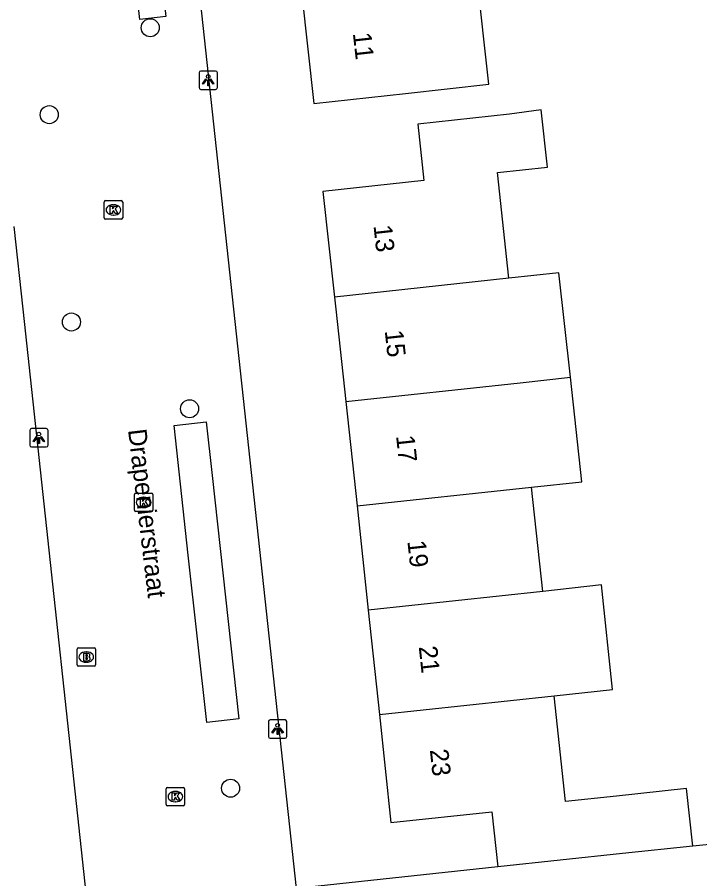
# Model space of a CAD drawing. Extents: x 160026 to 161302, y 384757 to 385701.
# Drawn here: x 161101.7 to 161138.72, y 384969.11 to 385015.84 of the extents above; entities that cross this region are included whole.
import ezdxf

# ---------------------------------------------------------------- set-up
doc = ezdxf.new("R2010")
doc.units = 0
for name, color, linetype in [('IMGEO_Boom', 7, 'Continuous'), ('IMGEO_Brandkraan', 7, 'Continuous'), ('IMGEO_Kolk', 7, 'Continuous'), ('IMGEO_Lichtpunt', 7, 'Continuous'), ('IMGEO_Muur', 7, 'Continuous'), ('IMGEO_Openbare_ruimte_label', 7, 'Continuous'), ('IMGEO_Pand', 7, 'Continuous'), ('IMGEO_Pand_nummerreeks', 7, 'Continuous'), ('IMGEO_Rijbaan_lokaal_open', 7, 'Continuous')]:
    doc.layers.add(name, color=color, linetype=linetype)

msp = doc.modelspace()

# ---------------------------------------------------------------- linework, layer by layer
at = {"layer": 'IMGEO_Boom'}
for centre in [(161108.911, 385015.274), (161103.436, 385010.558), (161104.636, 384999.313), (161111.045, 384994.605), (161113.269, 384974.025)]:
    msp.add_circle(centre, 0.489, dxfattribs=at)
at = {"layer": 'IMGEO_Brandkraan'}
for p, q in [((161104.941, 384980.712), (161104.941, 384981.564)), ((161105.016, 384981.638), (161105.868, 384981.638)), ((161105.429, 384981.418), (161105.454, 384981.418)), ((161105.942, 384981.564), (161105.942, 384980.712)), ((161105.868, 384980.638), (161105.016, 384980.638)), ((161105.452, 384980.858), (161105.427, 384980.858))]:
    msp.add_line(p, q, dxfattribs=at)
for points in [[(161104.941, 384980.712), (161104.941, 384981.564)], [(161105.016, 384981.638), (161105.868, 384981.638)], [(161105.942, 384981.564), (161105.942, 384980.712)], [(161105.289, 384981.338), (161105.289, 384980.938), (161105.502, 384980.938)], [(161105.52, 384981.338), (161105.289, 384981.338)], [(161105.468, 384981.257), (161105.414, 384981.257), (161105.414, 384981.181)], [(161105.414, 384981.181), (161105.467, 384981.181)], [(161105.476, 384981.105), (161105.414, 384981.105), (161105.414, 384981.024)], [(161105.414, 384981.024), (161105.476, 384981.024)], [(161105.868, 384980.638), (161105.016, 384980.638)]]:
    msp.add_lwpolyline(points, dxfattribs=at)
for centre, radius, start, end in [((161105.018, 384981.562), 0.0765, 91.552, 178.448), ((161105.018, 384981.562), 0.0765, 91.552, 178.448), ((161105.866, 384981.562), 0.0765, 1.552, 88.448), ((161105.866, 384981.562), 0.0765, 1.552, 88.448), ((161105.469, 384981.219), 0.0379, 267.8285, 90.9355), ((161105.477, 384981.064), 0.0404, 269.8759, 90.5077), ((161105.508, 384981.189), 0.251, 268.6676, 293.5347), ((161105.524, 384981.193), 0.145, 59.4692, 91.5367), ((161105.549, 384981.24), 0.0922, 285.5137, 58.1501), ((161105.554, 384981.048), 0.105, 301.3115, 78.989), ((161105.018, 384980.714), 0.0765, 181.552, 268.448), ((161105.018, 384980.714), 0.0765, 181.552, 268.448), ((161105.866, 384980.714), 0.0765, 271.552, 358.448), ((161105.866, 384980.714), 0.0765, 271.552, 358.448)]:
    msp.add_arc(centre, radius, start, end, dxfattribs=at)
for centre, major_axis, ratio, start_param, end_param in [((161105.428, 384981.138), (-0.387, 0.002), 0.722429, 4.712389, 7.853982), ((161105.453, 384981.138), (-0.39, 0.002), 0.717154, 1.570796, 4.712389)]:
    msp.add_ellipse(centre, major_axis=major_axis, ratio=ratio, start_param=start_param, end_param=end_param, dxfattribs=at)
at = {"layer": 'IMGEO_Kolk'}
for p, q in [((161106.417, 385004.969), (161106.417, 385005.821)), ((161106.492, 385005.895), (161107.344, 385005.895)), ((161106.905, 385005.675), (161106.93, 385005.675)), ((161107.418, 385005.821), (161107.418, 385004.969)), ((161107.344, 385004.895), (161106.492, 385004.895)), ((161106.928, 385005.115), (161106.903, 385005.115)), ((161108.055, 384989.1), (161108.055, 384989.952)), ((161108.13, 384990.026), (161108.982, 384990.026)), ((161108.543, 384989.806), (161108.568, 384989.806)), ((161109.056, 384989.952), (161109.056, 384989.1)), ((161108.982, 384989.026), (161108.13, 384989.026)), ((161108.566, 384989.246), (161108.541, 384989.246)), ((161109.779, 384973.143), (161109.779, 384973.995)), ((161109.854, 384974.069), (161110.706, 384974.069)), ((161110.78, 384973.995), (161110.78, 384973.143)), ((161110.267, 384973.849), (161110.292, 384973.849)), ((161110.706, 384973.069), (161109.854, 384973.069)), ((161110.29, 384973.289), (161110.265, 384973.289))]:
    msp.add_line(p, q, dxfattribs=at)
for points in [[(161106.417, 385004.969), (161106.417, 385005.821)], [(161106.492, 385005.895), (161107.344, 385005.895)], [(161107.418, 385005.821), (161107.418, 385004.969)], [(161106.738, 385005.595), (161106.861, 385005.595), (161106.861, 385005.444), (161106.991, 385005.595), (161107.155, 385005.595), (161107.009, 385005.444), (161107.162, 385005.195), (161107.01, 385005.195), (161106.925, 385005.359), (161106.861, 385005.292), (161106.861, 385005.195), (161106.738, 385005.195), (161106.738, 385005.595)], [(161107.344, 385004.895), (161106.492, 385004.895)], [(161108.055, 384989.1), (161108.055, 384989.952)], [(161108.13, 384990.026), (161108.982, 384990.026)], [(161109.056, 384989.952), (161109.056, 384989.1)], [(161108.376, 384989.726), (161108.499, 384989.726), (161108.499, 384989.575), (161108.629, 384989.726), (161108.793, 384989.726), (161108.647, 384989.575), (161108.8, 384989.326), (161108.648, 384989.326), (161108.563, 384989.49), (161108.499, 384989.423), (161108.499, 384989.326), (161108.376, 384989.326), (161108.376, 384989.726)], [(161108.982, 384989.026), (161108.13, 384989.026)], [(161109.779, 384973.143), (161109.779, 384973.995)], [(161109.854, 384974.069), (161110.706, 384974.069)], [(161110.78, 384973.995), (161110.78, 384973.143)], [(161110.1, 384973.769), (161110.223, 384973.769), (161110.223, 384973.618), (161110.353, 384973.769), (161110.517, 384973.769), (161110.371, 384973.618), (161110.524, 384973.369), (161110.372, 384973.369), (161110.287, 384973.533), (161110.223, 384973.466), (161110.223, 384973.369), (161110.1, 384973.369), (161110.1, 384973.769)], [(161110.706, 384973.069), (161109.854, 384973.069)]]:
    msp.add_lwpolyline(points, dxfattribs=at)
for centre, start, end in [((161106.494, 385005.819), 91.552, 178.448), ((161106.494, 385005.819), 91.552, 178.448), ((161107.342, 385005.819), 1.552, 88.448), ((161107.342, 385005.819), 1.552, 88.448), ((161106.494, 385004.971), 181.552, 268.448), ((161106.494, 385004.971), 181.552, 268.448), ((161107.342, 385004.971), 271.552, 358.448), ((161107.342, 385004.971), 271.552, 358.448), ((161108.132, 384989.95), 91.552, 178.448), ((161108.132, 384989.95), 91.552, 178.448), ((161108.98, 384989.95), 1.552, 88.448), ((161108.98, 384989.95), 1.552, 88.448), ((161108.132, 384989.102), 181.552, 268.448), ((161108.132, 384989.102), 181.552, 268.448), ((161108.98, 384989.102), 271.552, 358.448), ((161108.98, 384989.102), 271.552, 358.448), ((161109.856, 384973.993), 91.552, 178.448), ((161109.856, 384973.993), 91.552, 178.448), ((161110.704, 384973.993), 1.552, 88.448), ((161110.704, 384973.993), 1.552, 88.448), ((161109.856, 384973.145), 181.552, 268.448), ((161109.856, 384973.145), 181.552, 268.448), ((161110.704, 384973.145), 271.552, 358.448), ((161110.704, 384973.145), 271.552, 358.448)]:
    msp.add_arc(centre, 0.0765, start, end, dxfattribs=at)
for centre, major_axis, ratio, start_param, end_param in [((161106.904, 385005.395), (-0.387, 0.002), 0.722429, 4.712389, 7.853982), ((161106.929, 385005.395), (-0.39, 0.002), 0.717154, 1.570796, 4.712389), ((161108.542, 384989.526), (-0.387, 0.002), 0.722429, 4.712389, 7.853982), ((161108.567, 384989.526), (-0.39, 0.002), 0.717154, 1.570796, 4.712389), ((161110.266, 384973.569), (-0.387, 0.002), 0.722429, 4.712389, 7.853982), ((161110.291, 384973.569), (-0.39, 0.002), 0.717154, 1.570796, 4.712389)]:
    msp.add_ellipse(centre, major_axis=major_axis, ratio=ratio, start_param=start_param, end_param=end_param, dxfattribs=at)
at = {"layer": 'IMGEO_Lichtpunt'}
for p, q in [((161111.56, 385012.832), (161111.56, 385012.025)), ((161111.56, 385012.832), (161111.56, 385012.025)), ((161112.462, 385012.927), (161111.654, 385012.927)), ((161112.462, 385012.927), (161111.654, 385012.927)), ((161112.556, 385012.025), (161112.556, 385012.832)), ((161112.556, 385012.025), (161112.556, 385012.832)), ((161111.654, 385011.931), (161112.462, 385011.931)), ((161111.654, 385011.931), (161112.462, 385011.931)), ((161103.276, 384993.53), (161102.468, 384993.53)), ((161103.276, 384993.53), (161102.468, 384993.53)), ((161102.374, 384993.435), (161102.374, 384992.628)), ((161102.374, 384993.435), (161102.374, 384992.628)), ((161103.37, 384992.628), (161103.37, 384993.435)), ((161103.37, 384992.628), (161103.37, 384993.435)), ((161102.468, 384992.534), (161103.276, 384992.534)), ((161102.468, 384992.534), (161103.276, 384992.534)), ((161115.324, 384977.638), (161115.324, 384976.831)), ((161115.324, 384977.638), (161115.324, 384976.831)), ((161116.226, 384977.733), (161115.418, 384977.733)), ((161116.226, 384977.733), (161115.418, 384977.733)), ((161116.32, 384976.831), (161116.32, 384977.638)), ((161116.32, 384976.831), (161116.32, 384977.638)), ((161115.418, 384976.737), (161116.226, 384976.737)), ((161115.418, 384976.737), (161116.226, 384976.737))]:
    msp.add_line(p, q, dxfattribs=at)
for points in [[(161111.934, 385012.496), (161111.973, 385012.468), (161111.785, 385012.206), (161111.747, 385012.233), (161111.934, 385012.496)], [(161112.036, 385012.448), (161112.083, 385012.448), (161112.083, 385012.126), (161112.036, 385012.126), (161112.036, 385012.448)], [(161112.146, 385012.468), (161112.184, 385012.495), (161112.371, 385012.233), (161112.332, 385012.205), (161112.146, 385012.468)], [(161102.748, 384993.099), (161102.787, 384993.071), (161102.599, 384992.809), (161102.561, 384992.836), (161102.748, 384993.099)], [(161102.85, 384993.051), (161102.897, 384993.051), (161102.897, 384992.729), (161102.85, 384992.729), (161102.85, 384993.051)], [(161102.96, 384993.071), (161102.998, 384993.098), (161103.185, 384992.836), (161103.146, 384992.808), (161102.96, 384993.071)], [(161115.698, 384977.302), (161115.737, 384977.274), (161115.549, 384977.012), (161115.511, 384977.039), (161115.698, 384977.302)], [(161115.8, 384977.254), (161115.847, 384977.254), (161115.847, 384976.932), (161115.8, 384976.932), (161115.8, 384977.254)], [(161115.91, 384977.274), (161115.948, 384977.301), (161116.135, 384977.039), (161116.096, 384977.011), (161115.91, 384977.274)]]:
    msp.add_lwpolyline(points, dxfattribs=at)
for centre in [(161112.059, 385012.63), (161102.873, 384993.233), (161115.823, 384977.436)]:
    msp.add_circle(centre, 0.0994, dxfattribs=at)
for centre, start, end in [((161111.654, 385012.832), 90, 180), ((161111.654, 385012.832), 90, 180), ((161112.462, 385012.832), 0, 90), ((161112.462, 385012.832), 0, 90), ((161111.654, 385012.025), 180, 270), ((161111.654, 385012.025), 180, 270), ((161112.462, 385012.025), 270, 0), ((161112.462, 385012.025), 270, 360), ((161102.468, 384993.435), 90, 180), ((161102.468, 384993.435), 90, 180), ((161103.276, 384993.435), 0, 90), ((161103.276, 384993.435), 0, 90), ((161102.468, 384992.628), 180, 270), ((161102.468, 384992.628), 180, 270), ((161103.276, 384992.628), 270, 0), ((161103.276, 384992.628), 270, 360), ((161115.418, 384977.638), 90, 180), ((161115.418, 384977.638), 90, 180), ((161116.226, 384977.638), 0, 90), ((161116.226, 384977.638), 0, 90), ((161115.418, 384976.831), 180, 270), ((161115.418, 384976.831), 180, 270), ((161116.226, 384976.831), 270, 0), ((161116.226, 384976.831), 270, 360)]:
    msp.add_arc(centre, 0.0946, start, end, dxfattribs=at)
at = {"layer": 'IMGEO_Muur'}
msp.add_lwpolyline([(161145.755, 384971.62), (161138.341, 384970.886)], dxfattribs=at)
at = {"layer": 'IMGEO_Pand'}
for points in [[(161117.135, 385017.074), (161117.79, 385011.158), (161122.76, 385011.708), (161127.283, 385012.208), (161126.631, 385018.105)], [(161128.367, 385001.692), (161127.745, 385007.423), (161130.463, 385007.717), (161130.127, 385010.822), (161128.394, 385010.577), (161123.422, 385010.039), (161123.753, 385006.983), (161118.285, 385006.392), (161118.914, 385000.664)], [(161131.703, 384996.314), (161131.086, 385001.988), (161128.367, 385001.692)], [(161128.367, 385001.692), (161118.914, 385000.664)], [(161118.914, 385000.664), (161118.987, 385000), (161119.523, 384994.999)], [(161119.523, 384994.999), (161128.982, 384996.02), (161131.703, 384996.314)], [(161129.596, 384990.361), (161132.32, 384990.64), (161131.703, 384996.314)], [(161119.523, 384994.999), (161120.13, 384989.339)], [(161120.13, 384989.339), (161129.596, 384990.361)], [(161130.211, 384984.69), (161129.596, 384990.361)], [(161120.13, 384989.339), (161120.737, 384983.674)], [(161130.211, 384984.69), (161120.737, 384983.674)], [(161130.825, 384979.031), (161133.997, 384979.372), (161133.386, 384985.059), (161130.211, 384984.69)], [(161120.737, 384983.674), (161121.344, 384978.013)], [(161121.344, 384978.013), (161130.825, 384979.031)], [(161138.341, 384970.886), (161138.007, 384974.005), (161134.206, 384973.597), (161131.447, 384973.301), (161130.825, 384979.031)], [(161121.344, 384978.013), (161121.971, 384972.163), (161127.439, 384972.75), (161127.761, 384969.751)], [(161138.341, 384970.886), (161134.541, 384970.478), (161127.761, 384969.751)]]:
    msp.add_lwpolyline(points, dxfattribs=at)
at = {"layer": 'IMGEO_Rijbaan_lokaal_open'}
for points in [[(161127.761, 384969.751), (161116.852, 384968.591), (161113.456, 385000), (161109.62, 385035.48), (161113.048, 385035.872), (161112.224, 385043.677), (161111.941, 385046.354)], [(161106.452, 385032.874), (161107.879, 385033.029), (161108.2, 385030.116), (161109.768, 385015.877), (161108.341, 385015.723), (161107.227, 385025.839), (161106.452, 385032.874)], [(161091.35, 384961.045), (161095.439, 384960.866), (161106.129, 384961.966), (161102.011, 385000), (161101.524, 385004.5)], [(161111.949, 384993.892), (161112.268, 384990.99), (161113.722, 384977.78), (161111.979, 384977.588), (161110.979, 384986.668), (161110.204, 384993.703), (161111.949, 384993.892)], [(161145.755, 384971.62), (161138.341, 384970.886)]]:
    msp.add_lwpolyline(points, dxfattribs=at)

# ---------------------------------------------------------------- texts
at = {"layer": 'IMGEO_Openbare_ruimte_label'}
msp.add_text('Drapenierstraat', height=1, rotation=276.7768, dxfattribs=at).set_placement((161107.706, 384993.459))
at = {"layer": 'IMGEO_Pand_nummerreeks'}
for s, rotation, p in [('11', 276.3154, (161119.903, 385014.976)), ('13', 276.2674, (161121.024, 385004.535)), ('15', 276.1463, (161121.633, 384998.836)), ('17', 276.1463, (161122.247, 384993.131)), ('19', 276.1463, (161122.861, 384987.427)), ('21', 276.1463, (161123.478, 384981.7)), ('23', 276.1463, (161124.08, 384976.107))]:
    msp.add_text(s, height=1, rotation=rotation, dxfattribs=at).set_placement(p)

doc.saveas('drawing.dxf')
